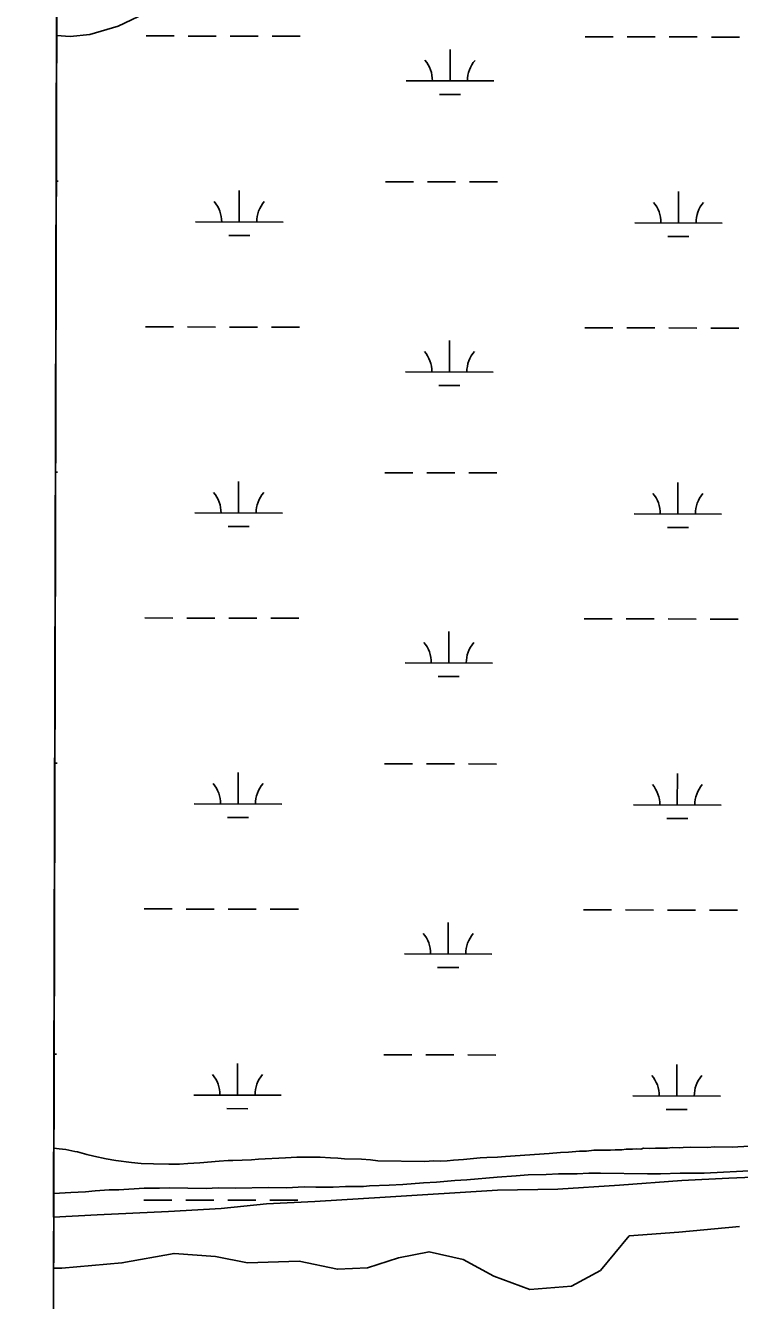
# Model space of a CAD drawing. Extents: x 3187622 to 3225504, y 800805 to 826213.
# Drawn here: x 3191794 to 3192610, y 819163 to 820621 of the extents above; entities that cross this region are included whole.
import ezdxf

# ---------------------------------------------------------------- set-up
doc = ezdxf.new("R2010")
doc.units = 0
for name, color, linetype in [('V-GRID-FRAM', 7, 'Continuous'), ('V-SITE-VEGE', 7, 'Continuous'), ('V-TOPO-SHOR', 7, 'Continuous'), ('V-WETL-SWMP', 7, 'Continuous')]:
    doc.layers.add(name, color=color, linetype=linetype)

msp = doc.modelspace()

# ---------------------------------------------------------------- linework, layer by layer
at = {"layer": 'V-GRID-FRAM'}
msp.add_lwpolyline([(3191838.8, 824434.1), (3223248.6, 824370.1), (3223219.5, 806183.5), (3191793.9, 806247.5), (3191838.8, 824434.1)], dxfattribs=at)
at = {"layer": 'V-SITE-VEGE'}
for p, q in [((3191826.2, 819337), (3191829.4, 820636.7)), ((3192532.9, 819337.8), (3192527.4, 819337)), ((3192540.7, 819337.7), (3192532.9, 819337.8)), ((3192545.3, 819338), (3192540.7, 819337.7)), ((3192553.5, 819338.4), (3192545.3, 819338)), ((3192573.6, 819338), (3192553.5, 819338.4)), ((3192580.9, 819338.8), (3192573.6, 819338)), ((3192601.4, 819338.4), (3192580.9, 819338.8)), ((3192621.1, 819339.4), (3192601.4, 819338.4)), ((3191832.3, 819336.5), (3191826.2, 819337)), ((3191840, 819335.5), (3191832.3, 819336.5)), ((3191850.1, 819333.5), (3191840, 819335.5)), ((3191853.2, 819333), (3191850.1, 819333.5)), ((3191864.1, 819330), (3191853.2, 819333)), ((3191871.9, 819328.1), (3191864.1, 819330)), ((3191886, 819325.1), (3191871.9, 819328.1)), ((3191896.9, 819323.1), (3191886, 819325.1)), ((3191915.1, 819320.9), (3191896.9, 819323.1)), ((3192025.6, 819323.1), (3192015.1, 819322.3)), ((3192030.6, 819323), (3192025.6, 819323.1)), ((3192052.1, 819324), (3192030.6, 819323)), ((3192059.9, 819324.7), (3192052.1, 819324)), ((3192090.9, 819326), (3192059.9, 819324.7)), ((3192103.7, 819326.7), (3192090.9, 819326)), ((3192112.8, 819327), (3192103.7, 819326.7)), ((3192130.6, 819326.7), (3192112.8, 819327)), ((3192142.5, 819326), (3192130.6, 819326.7)), ((3192150.7, 819325.9), (3192142.5, 819326)), ((3192158.4, 819324.8), (3192150.7, 819325.9)), ((3192177.6, 819324.5), (3192158.4, 819324.8)), ((3192188.1, 819323.8), (3192177.6, 819324.5)), ((3192196.3, 819322.8), (3192188.1, 819323.8)), ((3192283, 819323.5), (3192275.7, 819322.7)), ((3192294.4, 819324.2), (3192283, 819323.5)), ((3192313.2, 819326.2), (3192294.4, 819324.2)), ((3192321, 819326.5), (3192313.2, 819326.2)), ((3192333.3, 819326.7), (3192321, 819326.5)), ((3192342.4, 819327.5), (3192333.3, 819326.7)), ((3192392.2, 819331.2), (3192342.4, 819327.5)), ((3192405, 819332.3), (3192392.2, 819331.2)), ((3192414.2, 819332.6), (3192405, 819332.3)), ((3192427, 819333.8), (3192414.2, 819332.6)), ((3192434.7, 819333.6), (3192427, 819333.8)), ((3192443.4, 819334.8), (3192434.7, 819333.6)), ((3192451.2, 819334.7), (3192443.4, 819334.8)), ((3192462.1, 819335), (3192451.2, 819334.7)), ((3192467.6, 819335.3), (3192462.1, 819335)), ((3192475.4, 819335.2), (3192467.6, 819335.3)), ((3192480, 819336), (3192475.4, 819335.2)), ((3192487.3, 819335.9), (3192480, 819336)), ((3192491.8, 819336.3), (3192487.3, 819335.9)), ((3192496.9, 819336.2), (3192491.8, 819336.3)), ((3192500.1, 819337), (3192496.9, 819336.2)), ((3192507.4, 819336.9), (3192500.1, 819337)), ((3192513.8, 819337.2), (3192507.4, 819336.9)), ((3192527.4, 819337), (3192513.8, 819337.2)), ((3191926, 819319.8), (3191915.1, 819320.9)), ((3191940.2, 819319.1), (3191926, 819319.8)), ((3191957.5, 819318.8), (3191940.2, 819319.1)), ((3191969.8, 819319), (3191957.5, 819318.8)), ((3191979.4, 819319.8), (3191969.8, 819319)), ((3191993.1, 819320.4), (3191979.4, 819319.8)), ((3192015.1, 819322.3), (3191993.1, 819320.4)), ((3192250.1, 819321.8), (3192196.3, 819322.8)), ((3192260.2, 819322.6), (3192250.1, 819321.8)), ((3192267.9, 819322.4), (3192260.2, 819322.6)), ((3192275.7, 819322.7), (3192267.9, 819322.4)), ((3192424.2, 819307.8), (3192437.5, 819308.5)), ((3192437.5, 819308.5), (3192450.7, 819308.7)), ((3192450.7, 819308.7), (3192504.6, 819307.7)), ((3192519.6, 819307.9), (3192542, 819308.4)), ((3192542, 819308.4), (3192556.6, 819308.6)), ((3192556.6, 819308.6), (3192569.4, 819308.4)), ((3192569.4, 819308.4), (3192628.3, 819311.5)), ((3192180.2, 819293.4), (3192187.1, 819294.2)), ((3192187.1, 819294.2), (3192209.5, 819294.7)), ((3192209.5, 819294.7), (3192225, 819295.8)), ((3192225, 819295.8), (3192248.8, 819297.7)), ((3192248.8, 819297.7), (3192263.4, 819298.3)), ((3192263.4, 819298.3), (3192284.4, 819300.2)), ((3192284.4, 819300.2), (3192298.1, 819300.9)), ((3192298.1, 819300.9), (3192332.9, 819303.9)), ((3192332.9, 819303.9), (3192354.4, 819305.4)), ((3192354.4, 819305.4), (3192368.1, 819306.5)), ((3192368.1, 819306.5), (3192388.6, 819307)), ((3192388.6, 819307), (3192402.8, 819307.7)), ((3192402.8, 819307.7), (3192424.2, 819307.8)), ((3192504.6, 819307.7), (3192519.6, 819307.9)), ((3191825.9, 819199.8), (3191826.1, 819285.2)), ((3191826.1, 819285.2), (3191845.6, 819286.5)), ((3191845.6, 819286.5), (3191862.5, 819287.1)), ((3191862.5, 819287.1), (3191873.4, 819288.3)), ((3191873.4, 819288.3), (3191889.4, 819289.4)), ((3191889.4, 819289.4), (3191900.4, 819289.7)), ((3191900.4, 819289.7), (3191929.6, 819291.4)), ((3191929.6, 819291.4), (3191947, 819291.6)), ((3191947, 819291.6), (3191958.4, 819291.8)), ((3191958.4, 819291.8), (3192000.4, 819291.1)), ((3192000.4, 819291.1), (3192014.1, 819291.8)), ((3192014.1, 819291.8), (3192034.2, 819291.4)), ((3192034.2, 819291.4), (3192071.1, 819292.1)), ((3192071.1, 819292.1), (3192092.1, 819291.8)), ((3192092.1, 819291.8), (3192112.2, 819292.8)), ((3192112.2, 819292.8), (3192125.5, 819292.5)), ((3192125.5, 819292.5), (3192145.5, 819292.6)), ((3192145.5, 819292.6), (3192159.3, 819293.3)), ((3192159.3, 819293.3), (3192180.2, 819293.4)), ((3192483.8, 819237.1), (3192450.8, 819197.4)), ((3192540.2, 819241.1), (3192483.8, 819237.1)), ((3192609.8, 819247.7), (3192540.2, 819241.1)), ((3191963.6, 819216.8), (3191904.1, 819206)), ((3192010.8, 819213.5), (3191963.6, 819216.8)), ((3192047.6, 819206.1), (3192010.8, 819213.5)), ((3192106.6, 819207.9), (3192047.6, 819206.1)), ((3192150.2, 819198.8), (3192106.6, 819207.9)), ((3192220.1, 819211.9), (3192184.5, 819200.3)), ((3192255, 819218.8), (3192220.1, 819211.9)), ((3192293.8, 819209.9), (3192255, 819218.8)), ((3192328.8, 819190.8), (3192293.8, 819209.9)), ((3191835.4, 819200.1), (3191825.9, 819199.8)), ((3191904.1, 819206), (3191835.4, 819200.1)), ((3192184.5, 819200.3), (3192150.2, 819198.8)), ((3192450.8, 819197.4), (3192417.8, 819179.5)), ((3192370.3, 819175.5), (3192328.8, 819190.8)), ((3192417.8, 819179.5), (3192370.3, 819175.5))]:
    msp.add_line(p, q, dxfattribs=at)
at = {"layer": 'V-TOPO-SHOR'}
msp.add_lwpolyline([(3191825.9, 819199.8), (3191835.4, 819200.1), (3191904.1, 819206), (3191963.6, 819216.8), (3192010.8, 819213.5), (3192047.6, 819206.1), (3192106.6, 819207.9), (3192150.2, 819198.8), (3192184.5, 819200.3), (3192220.1, 819211.9), (3192255, 819218.8), (3192293.8, 819209.9), (3192328.8, 819190.8), (3192370.3, 819175.5), (3192417.8, 819179.5), (3192450.8, 819197.4), (3192483.8, 819237.1), (3192540.2, 819241.1), (3192609.8, 819247.7)], dxfattribs=at)
at = {"layer": 'V-WETL-SWMP'}
for p, q in [((3191899.8, 820619.8), (3191938.2, 820638.1)), ((3191826, 819258.3), (3191829.4, 820609.1)), ((3191829.4, 820609.1), (3191844.9, 820607.9)), ((3191844.9, 820607.9), (3191867.4, 820610.3)), ((3191867.4, 820610.3), (3191899.8, 820619.8)), ((3191931.6, 820608.6), (3191963.6, 820608.6)), ((3191979.6, 820608.5), (3192011.6, 820608.5)), ((3192027.6, 820608.4), (3192059.6, 820608.4)), ((3192075.6, 820608.4), (3192107.6, 820608.3)), ((3192433.5, 820607.6), (3192465.5, 820607.6)), ((3192481.5, 820607.5), (3192513.5, 820607.5)), ((3192529.5, 820607.4), (3192561.5, 820607.4)), ((3192577.5, 820607.3), (3192609.5, 820607.3)), ((3192278.9, 820557.2), (3192278.9, 820593.2)), ((3192228.9, 820557.3), (3192328.9, 820557.1)), ((3192266.8, 820541.8), (3192290.8, 820541.7)), ((3191829, 820442.7), (3191831.3, 820442.7)), ((3192038.1, 820395.8), (3192038.1, 820431.8)), ((3192205.2, 820441.9), (3192237.2, 820441.8)), ((3192253.2, 820441.8), (3192285.2, 820441.8)), ((3192301.2, 820441.7), (3192333.2, 820441.7)), ((3192540, 820394.8), (3192540, 820430.8)), ((3191988.1, 820395.9), (3192088.1, 820395.7)), ((3192490, 820394.9), (3192590, 820394.7)), ((3192026, 820380.4), (3192050, 820380.4)), ((3192527.9, 820379.4), (3192551.9, 820379.3)), ((3191931, 820276), (3191963, 820275.9)), ((3191979, 820275.9), (3192011, 820275.8)), ((3192027, 820275.8), (3192059, 820275.7)), ((3192075, 820275.7), (3192107, 820275.6)), ((3192432.9, 820274.9), (3192464.9, 820274.9)), ((3192480.9, 820274.9), (3192512.9, 820274.8)), ((3192528.9, 820274.8), (3192560.9, 820274.7)), ((3192576.9, 820274.7), (3192608.9, 820274.6)), ((3192278.2, 820224.5), (3192278.3, 820260.5)), ((3192228.2, 820224.6), (3192328.2, 820224.4)), ((3192266.1, 820209.1), (3192290.1, 820209.1)), ((3191828.1, 820110), (3191830.6, 820110)), ((3192037.4, 820063.1), (3192037.4, 820099.1)), ((3192204.5, 820109.2), (3192236.5, 820109.2)), ((3192252.5, 820109.1), (3192284.5, 820109.1)), ((3192300.5, 820109), (3192332.5, 820109)), ((3192539.3, 820062.1), (3192539.4, 820098.1)), ((3191987.4, 820063.3), (3192087.4, 820063)), ((3192489.3, 820062.2), (3192589.3, 820062)), ((3192025.3, 820047.7), (3192049.3, 820047.7)), ((3192527.3, 820046.7), (3192551.3, 820046.7)), ((3191930.3, 819943.3), (3191962.3, 819943.2)), ((3191978.3, 819943.2), (3192010.3, 819943.1)), ((3192026.3, 819943.1), (3192058.3, 819943)), ((3192074.3, 819943), (3192106.3, 819942.9)), ((3192432.2, 819942.3), (3192464.2, 819942.2)), ((3192480.2, 819942.2), (3192512.2, 819942.1)), ((3192528.2, 819942.1), (3192560.2, 819942)), ((3192576.2, 819942), (3192608.2, 819941.9)), ((3192277.5, 819891.8), (3192277.6, 819927.8)), ((3192227.5, 819891.9), (3192327.5, 819891.7)), ((3192265.5, 819876.4), (3192289.5, 819876.4)), ((3191827.3, 819777.3), (3191829.9, 819777.3)), ((3192203.9, 819776.6), (3192235.9, 819776.5)), ((3192251.9, 819776.5), (3192283.9, 819776.4)), ((3192299.9, 819776.4), (3192331.9, 819776.3)), ((3192036.7, 819730.5), (3192036.8, 819766.5)), ((3192538.6, 819729.5), (3192538.7, 819765.5)), ((3191986.7, 819730.6), (3192086.7, 819730.4)), ((3192488.6, 819729.6), (3192588.6, 819729.4)), ((3192024.7, 819715.1), (3192048.7, 819715)), ((3192526.6, 819714), (3192550.6, 819714)), ((3191929.6, 819610.6), (3191961.6, 819610.6)), ((3191977.6, 819610.5), (3192009.6, 819610.5)), ((3192025.6, 819610.4), (3192057.6, 819610.4)), ((3192073.6, 819610.3), (3192105.6, 819610.3)), ((3192431.5, 819609.6), (3192463.5, 819609.5)), ((3192479.5, 819609.5), (3192511.5, 819609.4)), ((3192527.5, 819609.4), (3192559.5, 819609.3)), ((3192575.5, 819609.3), (3192607.5, 819609.2)), ((3192276.8, 819559.2), (3192276.9, 819595.2)), ((3192226.8, 819559.3), (3192326.8, 819559.1)), ((3192264.8, 819543.8), (3192288.8, 819543.7)), ((3191826.5, 819444.7), (3191829.3, 819444.7)), ((3192203.2, 819443.9), (3192235.2, 819443.8)), ((3192251.2, 819443.8), (3192283.2, 819443.7)), ((3192299.2, 819443.7), (3192331.2, 819443.6)), ((3192036, 819397.8), (3192036.1, 819433.8)), ((3192537.9, 819396.8), (3192538, 819432.8)), ((3191986, 819397.9), (3192086, 819397.7)), ((3192487.9, 819396.9), (3192587.9, 819396.7)), ((3192024, 819382.4), (3192048, 819382.3)), ((3192525.9, 819381.4), (3192549.9, 819381.3)), ((3192472.6, 819294.7), (3192402.2, 819290.4)), ((3192543.8, 819300.1), (3192472.6, 819294.7)), ((3192597.5, 819302.8), (3192543.8, 819300.1)), ((3192647, 819304.8), (3192597.5, 819302.8)), ((3192205, 819281.3), (3192124.5, 819276.3)), ((3192333.3, 819289.1), (3192205, 819281.3)), ((3192402.2, 819290.4), (3192333.3, 819289.1)), ((3191957.3, 819264.9), (3191875.9, 819261.1)), ((3191928.9, 819277.9), (3191960.9, 819277.9)), ((3192017.5, 819268.3), (3191957.3, 819264.9)), ((3191976.9, 819277.9), (3192008.9, 819277.8)), ((3192069.1, 819273.7), (3192017.5, 819268.3)), ((3192024.9, 819277.8), (3192056.9, 819277.7)), ((3192124.5, 819276.3), (3192069.1, 819273.7)), ((3192072.9, 819277.7), (3192104.9, 819277.6)), ((3191875.9, 819261.1), (3191826, 819258.3))]:
    msp.add_line(p, q, dxfattribs=at)
for centre, start, end in [((3192223.6, 820557.8), 359.1115, 40.6551), ((3192334.1, 820557.6), 139.1115, 180.6551), ((3191982.8, 820396.4), 359.1115, 40.6551), ((3192093.3, 820396.2), 139.1115, 180.6551), ((3192484.7, 820395.4), 359.1115, 40.6551), ((3192595.2, 820395.2), 139.1115, 180.6551), ((3192222.9, 820225.1), 359.1115, 40.6551), ((3192333.4, 820224.9), 139.1115, 180.6551), ((3191982.1, 820063.7), 359.1115, 40.6551), ((3192092.6, 820063.5), 139.1115, 180.6551), ((3192484, 820062.7), 359.1115, 40.6551), ((3192594.5, 820062.5), 139.1115, 180.6551), ((3192222.3, 819892.4), 359.1115, 40.6551), ((3192332.7, 819892.2), 139.1115, 180.6551), ((3191981.5, 819731.1), 359.1115, 40.6551), ((3192091.9, 819730.8), 139.1115, 180.6551), ((3192483.4, 819730), 359.1115, 40.6551), ((3192593.8, 819729.8), 139.1115, 180.6551), ((3192221.6, 819559.8), 359.1115, 40.6551), ((3192332.1, 819559.5), 139.1115, 180.6551), ((3191980.8, 819398.4), 359.1115, 40.6551), ((3192091.3, 819398.2), 139.1115, 180.6551), ((3192482.7, 819397.4), 359.1115, 40.6551), ((3192593.2, 819397.1), 139.1115, 180.6551)]:
    msp.add_arc(centre, 35.2, start, end, dxfattribs=at)

doc.saveas('drawing.dxf')
